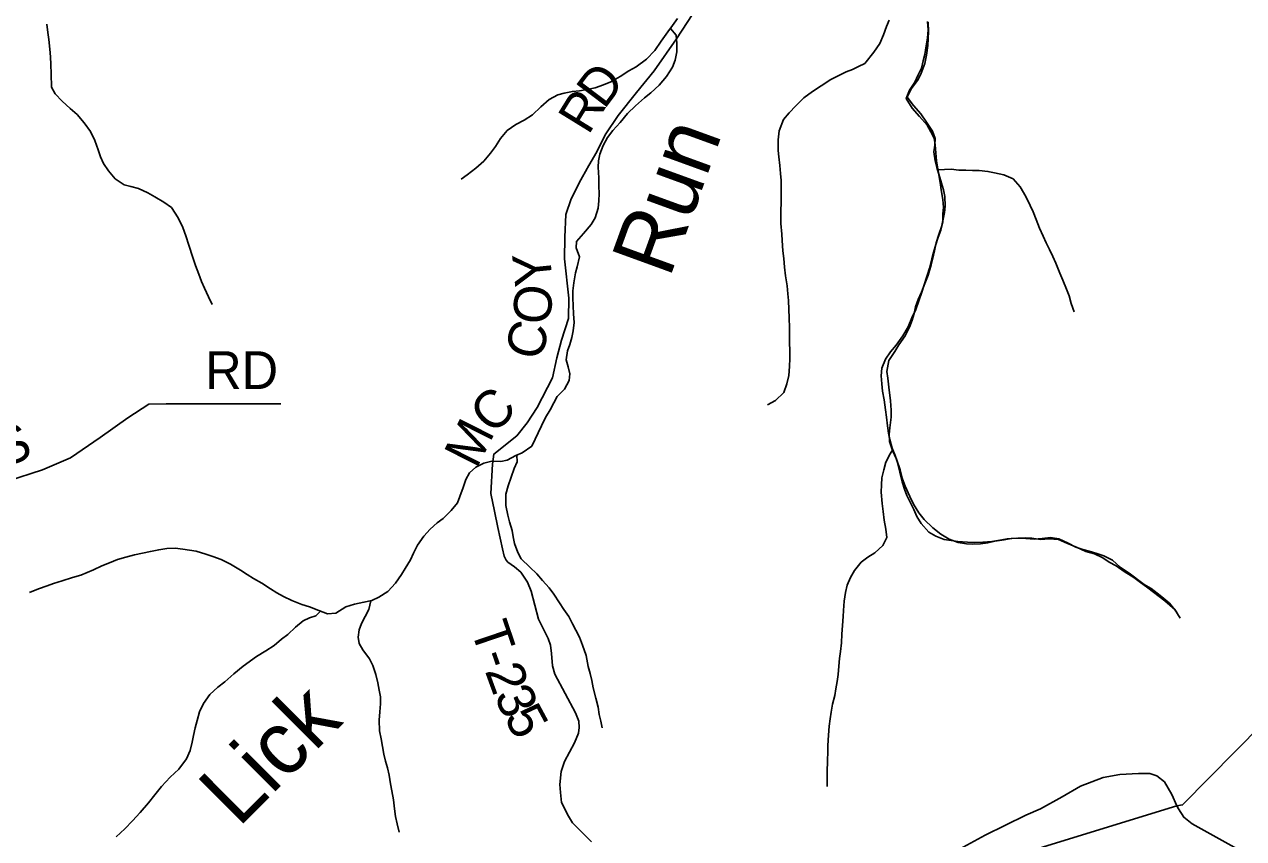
# Model space of a CAD drawing. Extents: x 1578669 to 1989827, y 208020 to 553079.
# Drawn here: x 1767882 to 1777579, y 389895 to 396368 of the extents above; entities that cross this region are included whole.
import ezdxf

# ---------------------------------------------------------------- set-up
doc = ezdxf.new("R2010")
doc.units = 0
for name, color, linetype in [('GM_X_County_Road', 7, 'Continuous'), ('GM_X_Minor_River', 7, 'Continuous'), ('GM_X_Minor_River_Text', 7, 'Continuous'), ('GM_X_Township', 7, 'Continuous'), ('GM_X_Township_Road', 7, 'Continuous'), ('GM_X_Township_Road_Text', 7, 'Continuous')]:
    doc.layers.add(name, color=color, linetype=linetype)

msp = doc.modelspace()

# ---------------------------------------------------------------- linework, layer by layer
at = {"layer": 'GM_X_County_Road'}
for points in [[(1775318.6, 389812.2), (1775523.8, 389922.3), (1775684.8, 390000.7), (1775845.7, 390081.1), (1775964.4, 390131.9), (1776135.5, 390226.2), (1776282.4, 390310.8), (1776463.3, 390380.9), (1776593.6, 390403.5), (1776741.8, 390411.9), (1776834.2, 390412.7), (1776889.9, 390395.4), (1776949.4, 390347.4), (1777007, 390245.6), (1777048.3, 390154.5), (1777062.2, 390131.8)], [(1777062.2, 390131.8), (1777103, 390065.1), (1777168.9, 390013.7), (1777552.4, 389800.1)]]:
    msp.add_lwpolyline(points, dxfattribs=at)
at = {"layer": 'GM_X_Minor_River'}
for points in [[(1773077.7, 396415.4), (1773037.6, 396359.5), (1772999.4, 396307.5), (1772947.2, 396235.5), (1772897, 396159.5), (1772830.9, 396091.5), (1772748.7, 396031.7), (1772690.7, 395997.8), (1772620.6, 395953.9), (1772546.5, 395912.1), (1772488.5, 395886.2), (1772422.4, 395864.4), (1772358.5, 395850.5), (1772296.5, 395840.7), (1772240.5, 395834.9), (1772174.5, 395821), (1772124.5, 395807.2), (1772056.4, 395771.3), (1771990.3, 395711.4), (1771924.1, 395649.5), (1771858, 395605.6), (1771792, 395571.7), (1771721.9, 395523.8), (1771667.7, 395459.9), (1771629.5, 395397.9), (1771589.4, 395343.9), (1771535.2, 395281.9), (1771473.1, 395226), (1771405, 395172.1), (1771354.9, 395138.2)], [(1768061.7, 396369.1), (1768069.5, 396303), (1768075.3, 396246.8), (1768085, 396170.6), (1768088.8, 396110.5), (1768092.6, 396048.3), (1768094.4, 395976.2), (1768098, 395868), (1768125.8, 395815.8), (1768181.5, 395757.5), (1768247.3, 395699.1), (1768301.1, 395650.9), (1768356.8, 395586.6), (1768408.6, 395516.3), (1768442.3, 395444), (1768468, 395371.8), (1768487.8, 395315.6), (1768511.6, 395263.4), (1768551.4, 395203.2), (1768605.1, 395138.9), (1768676.9, 395092.5), (1768728.8, 395078.4), (1768788.7, 395064.1), (1768864.6, 395027.8), (1768920.4, 394997.6), (1768992.2, 394955.3), (1769052, 394911), (1769105.7, 394830.7), (1769143.4, 394752.4), (1769167.2, 394688.2), (1769188.9, 394614), (1769220.6, 394513.7), (1769244.3, 394451.5), (1769270.1, 394381.2), (1769291.9, 394325.1), (1769315.7, 394270.9), (1769345.4, 394202.6), (1769375.2, 394140.4)], [(1773019.8, 396335.2), (1773065.3, 396283.2), (1773071.1, 396217), (1773070.9, 396150.9), (1773058.6, 396082.8), (1773036.5, 396028.8), (1772990.3, 395952.8), (1772930.1, 395884.8), (1772863.9, 395822.9), (1772813.9, 395783), (1772743.7, 395721), (1772679.5, 395659.1), (1772619.4, 395589.2), (1772561.2, 395523.2), (1772519, 395469.2), (1772484.9, 395405.2), (1772458.6, 395335.1), (1772448.5, 395283.1), (1772444.3, 395233), (1772450, 395148.8), (1772451.8, 395080.6), (1772453.6, 395024.5), (1772451.4, 394964.4), (1772445.2, 394908.3), (1772421, 394830.2), (1772388.8, 394776.2), (1772328.7, 394706.3), (1772272.5, 394642.3), (1772270.3, 394592.2), (1772296.1, 394520), (1772279.8, 394441.9), (1772265.7, 394391.8), (1772253.4, 394313.7), (1772243.2, 394249.6), (1772243, 394193.5), (1772246.8, 394131.4), (1772250.6, 394067.2), (1772254.4, 393999.1), (1772248.1, 393931), (1772236, 393878.9), (1772219.8, 393822.8), (1772201.6, 393772.8), (1772191.4, 393700.7), (1772207.2, 393644.5), (1772219, 393590.4), (1772214.8, 393536.3), (1772178.6, 393468.2), (1772120.5, 393410.3), (1772092.4, 393360.3), (1772064.2, 393304.3), (1772028, 393242.3), (1771995.8, 393176.2), (1771969.7, 393120.2), (1771945.5, 393070.2), (1771917.4, 393016.2), (1771841.2, 392962.3), (1771791.2, 392940.4), (1771723.1, 392904.6), (1771671.1, 392892.7), (1771601.2, 392896.9), (1771535.2, 392879.1), (1771473.2, 392847.2), (1771423, 392803.3), (1771392.9, 392749.3), (1771372.7, 392687.2), (1771346.5, 392615.2), (1771326.3, 392565.1), (1771276.2, 392503.2), (1771214, 392439.3), (1771163.9, 392405.3), (1771109.8, 392355.4), (1771059.7, 392299.5), (1771009.5, 392227.5), (1770977.3, 392163.5), (1770953.1, 392111.5), (1770910.9, 392043.5), (1770880.8, 391993.5), (1770834.6, 391925.5), (1770772.4, 391859.5), (1770702.3, 391813.7), (1770646.3, 391787.8), (1770582.3, 391774), (1770508.3, 391758.2), (1770438.3, 391738.3), (1770360.2, 391686.5), (1770294.2, 391682.7), (1770224.4, 391709), (1770148.5, 391737.3), (1770088.6, 391755.5), (1770008.8, 391787.8), (1769943, 391820.1), (1769891.1, 391848.3), (1769839.3, 391880.5), (1769771.5, 391924.8), (1769705.6, 391963.1), (1769653.8, 391995.3), (1769599.9, 392029.6), (1769520.2, 392077.9), (1769446.4, 392114.2), (1769380.5, 392138.5), (1769324.6, 392156.7)], [(1774760.3, 396402.1), (1774740.1, 396352.1), (1774715.9, 396284), (1774685.7, 396216), (1774637.5, 396146), (1774567.3, 396058), (1774517.3, 396032.1), (1774467.2, 396010.2), (1774417.2, 395990.3), (1774359.2, 395962.5), (1774297.1, 395930.6), (1774219, 395880.7), (1774150.9, 395834.8), (1774080.8, 395783), (1774016.6, 395721), (1773964.5, 395665.1), (1773920.3, 395611.1), (1773884.1, 395521), (1773875.9, 395450.9), (1773877.6, 395366.7), (1773881.4, 395314.6), (1773889.2, 395246.5), (1773894.9, 395182.3), (1773900.8, 395128.2), (1773900.5, 395040), (1773902.3, 394989.9), (1773897.8, 394849.6), (1773899.6, 394785.5), (1773905.3, 394701.3), (1773909.2, 394651.2), (1773914.9, 394567), (1773922.7, 394506.8), (1773928.4, 394436.7), (1773936.2, 394368.5), (1773947.9, 394290.3), (1773953.7, 394226.2), (1773959.5, 394174), (1773963.3, 394101.9), (1773965.1, 394035.7), (1773966.8, 393955.6), (1773968.6, 393901.5), (1773968.4, 393849.3), (1773970.1, 393763.2), (1773970, 393713.1), (1773967.8, 393648.9), (1773961.5, 393576.8), (1773947.3, 393510.7), (1773921.1, 393440.7), (1773857, 393376.8), (1773792.9, 393342.9)], [(1775064, 396391.1), (1775069.8, 396325), (1775065.6, 396258.8), (1775055.4, 396196.7), (1775043.1, 396128.6), (1775031, 396078.6), (1775016.8, 396020.5), (1774990.7, 395966.5), (1774964.5, 395908.4), (1774922.3, 395844.4), (1774894.1, 395778.4), (1774941.8, 395702.1), (1775001.5, 395635.7), (1775063.3, 395567.4), (1775091.1, 395513.2), (1775116.9, 395463), (1775124.7, 395410.9), (1775130.5, 395346.7), (1775136.2, 395282.6), (1775146, 395220.4), (1775165.7, 395112.1), (1775173.5, 395054), (1775187.2, 394975.8), (1775191, 394911.6), (1775186.8, 394861.5), (1775186.6, 394797.4), (1775170.4, 394731.3), (1775150.2, 394675.3), (1775130, 394617.2), (1775113.8, 394555.1), (1775099.7, 394505.1), (1775079.5, 394431), (1775061.3, 394372.9), (1775035, 394290.8), (1775020.9, 394238.8), (1774972.5, 394102.7), (1774940.3, 394034.6), (1774912, 393964.6), (1774867.8, 393892.6), (1774815.6, 393816.6), (1774771.5, 393764.6), (1774731.3, 393706.6), (1774701.1, 393634.6), (1774696.9, 393574.5), (1774700.7, 393510.3), (1774706.5, 393452.2), (1774720.3, 393382), (1774732, 393303.8), (1774737.8, 393245.7), (1774747.6, 393177.5), (1774755.4, 393117.4), (1774765.2, 393067.2), (1774784.9, 392999), (1774808.7, 392940.8), (1774826.5, 392884.7), (1774864, 392732.2), (1774881.8, 392674.1), (1774899.6, 392623.9), (1774955.2, 392511.5), (1774981, 392455.3), (1775014.8, 392399.1), (1775074.5, 392330.8), (1775132.3, 392298.5), (1775198.2, 392274.3), (1775254.1, 392264.1), (1775306.1, 392257.9), (1775384, 392251.6), (1775441.9, 392249.4), (1775505.9, 392251.2), (1775577.8, 392257), (1775639.8, 392266.8), (1775699.8, 392278.7), (1775773.7, 392284.4), (1775845.7, 392282.2)], [(1775070, 396385.1), (1775071.7, 396310.9), (1775069.5, 396254.8), (1775067.4, 396200.7), (1775057.1, 396124.6), (1775042.9, 396056.5), (1775012.6, 395972.4), (1774984.5, 395922.4), (1774934.3, 395854.4), (1774902.1, 395788.4), (1774953.9, 395722.1), (1775011.6, 395657.8), (1775057.3, 395589.5), (1775105.1, 395519.2), (1775126.9, 395461), (1775122.7, 395406.9), (1775116.5, 395354.8), (1775126.3, 395284.6), (1775140.1, 395230.5), (1775175.6, 395106.1), (1775193.4, 395051.9), (1775203.2, 394999.8), (1775205, 394923.6), (1775200.8, 394873.5), (1775190.7, 394819.4), (1775176.5, 394757.4), (1775154.3, 394697.3), (1775134.1, 394631.2), (1775119.9, 394567.1), (1775107.7, 394509.1), (1775093.5, 394457), (1775071.3, 394374.9), (1775043.1, 394306.9), (1775016.9, 394238.8), (1774990.7, 394180.8), (1774970.5, 394122.7), (1774958.4, 394070.6), (1774944.2, 394016.6), (1774922, 393960.5), (1774887.8, 393892.5), (1774835.6, 393820.5), (1774805.5, 393768.5), (1774757.3, 393696.5), (1774741, 393608.4), (1774748.8, 393556.3), (1774758.6, 393484.1), (1774770.2, 393375.8), (1774775.9, 393301.7), (1774775.8, 393245.6), (1774765.5, 393161.4), (1774759.3, 393111.3), (1774763.1, 393053.2), (1774786.9, 392981), (1774818.6, 392912.8), (1774846.3, 392826.5), (1774864.1, 392760.3), (1774887.9, 392698.1), (1774923.6, 392615.8), (1774953.3, 392553.6), (1774995.1, 392485.3), (1775038.8, 392431.1), (1775106.6, 392366.8), (1775170.4, 392316.4), (1775238.2, 392276.1), (1775308, 392249.9), (1775373.9, 392239.6), (1775425.9, 392235.5), (1775485.8, 392239.3), (1775543.8, 392247.1), (1775599.8, 392259), (1775673.8, 392270.7), (1775729.8, 392280.6), (1775783.7, 392282.4), (1775843.7, 392286.2), (1775895.7, 392284), (1775963.6, 392273.8), (1776033.5, 392277.6), (1776107.4, 392273.3), (1776173.3, 392243.1), (1776255.1, 392208.7), (1776325, 392178.5), (1776392.8, 392160.2), (1776458.7, 392127.9), (1776510.5, 392093.7), (1776566.4, 392063.5), (1776630.2, 392019.2), (1776706, 391970.8), (1776759.8, 391930.6), (1776817.6, 391888.3), (1776953.1, 391785.6), (1777030.8, 391715.3), (1777074.6, 391647)], [(1775147.6, 395211.6), (1775251.9, 395218.1), (1775313.9, 395209.8), (1775369.8, 395209.7), (1775421.8, 395207.5), (1775475.7, 395205.3), (1775545.6, 395199.1), (1775597.6, 395188.9), (1775671.4, 395172.6), (1775745.3, 395140.3), (1775803, 395076), (1775846.7, 394999.7), (1775880.5, 394929.5), (1775904.3, 394877.3), (1775930, 394817.1), (1775955.8, 394746.8), (1775983.6, 394684.6), (1776009.4, 394632.4), (1776035.2, 394578.2), (1776063, 394524), (1776084.8, 394469.9), (1776116.5, 394391.6), (1776140.3, 394335.4), (1776170, 394263.2), (1776191.8, 394211), (1776207.6, 394148.8), (1776231.4, 394082.6)], [(1771799.1, 392943.9), (1771801, 392890.3), (1771776.9, 392836.3), (1771728.5, 392700.1), (1771712.2, 392634.1), (1771711.9, 392543.9), (1771727.7, 392465.7), (1771741.5, 392413.5), (1771761.2, 392343.3), (1771769.1, 392293.2), (1771780.9, 392241.1), (1771806.6, 392170.9), (1771834.4, 392118.7), (1771902.2, 392052.3), (1771957.9, 392000), (1772003.7, 391945.8), (1772055.5, 391887.5), (1772093.3, 391837.3), (1772139, 391769), (1772172.8, 391716.8), (1772212.6, 391660.6), (1772240.4, 391602.4), (1772268.2, 391552.2), (1772296, 391496), (1772319.7, 391431.8), (1772349.4, 391349.5), (1772365.1, 391263.3), (1772380.9, 391207.2), (1772394.8, 391153), (1772404.6, 391094.9), (1772426.3, 391012.6), (1772446, 390940.4), (1772453.8, 390882.3), (1772467.6, 390828.2), (1772477.4, 390776)], [(1774789.2, 392988.5), (1774768.8, 392953), (1774732.6, 392887), (1774716.4, 392826.9), (1774702.2, 392762.8), (1774698, 392708.7), (1774695.9, 392650.6), (1774703.6, 392560.4), (1774711.3, 392494.3), (1774721.1, 392426.1), (1774734.8, 392355.9), (1774740.6, 392287.8), (1774710.4, 392225.7), (1774646.3, 392167.8), (1774590.2, 392131.9), (1774536.1, 392092), (1774484, 392026.1), (1774453.8, 391970.1), (1774425.6, 391910), (1774413.4, 391852), (1774401.2, 391781.8), (1774397, 391709.7), (1774394.8, 391659.6), (1774388.6, 391589.5), (1774384.4, 391521.4), (1774380.1, 391451.3), (1774373.9, 391383.2), (1774365.7, 391327.1), (1774359.5, 391267), (1774353.3, 391200.9), (1774347.1, 391144.8), (1774337, 391086.7), (1774326.8, 391032.6), (1774310.6, 390964.5), (1774298.4, 390900.5), (1774290.2, 390848.4), (1774282, 390788.3), (1774277.8, 390716.2), (1774271.5, 390636), (1774271.3, 390583.9), (1774269.1, 390515.8), (1774266.8, 390423.6), (1774266.4, 390309.4)], [(1775845.7, 392282.2), (1775913.6, 392276), (1775975.6, 392279.8), (1776043.6, 392289.6), (1776109.5, 392279.4), (1776183.3, 392243), (1776245.1, 392212.8), (1776299, 392194.6), (1776350.9, 392180.4), (1776410.8, 392162.1), (1776466.7, 392143.9), (1776536.5, 392107.6), (1776598.3, 392053.3), (1776668.1, 392005), (1776787.7, 391916.5), (1776843.5, 391882.2), (1776915.3, 391827.9), (1776989, 391767.5), (1777044.8, 391697.2)], [(1769324.6, 392156.7), (1769248.7, 392179), (1769194.8, 392189.2), (1769142.9, 392197.3), (1769080.9, 392203.5), (1769015, 392201.7), (1768951, 392191.9), (1768885, 392178.1), (1768821, 392164.3), (1768759, 392150.5), (1768689, 392132.6), (1768623, 392112.8), (1768559, 392087), (1768496.9, 392063.1), (1768430.9, 392031.3), (1768380.9, 392011.4), (1768330.8, 391989.5), (1768264.8, 391969.7), (1768182.8, 391943.9), (1768112.8, 391922.1), (1768062.8, 391904.2), (1767994.7, 391880.4), (1767922.7, 391852.5)], [(1770638.7, 391786.2), (1770622.1, 391715.7), (1770591.9, 391661.7), (1770563.8, 391605.7), (1770545.6, 391553.7), (1770537.4, 391497.6), (1770545.2, 391447.5), (1770573.1, 391395.3), (1770626.8, 391325), (1770654.6, 391270.8), (1770676.3, 391200.6), (1770694.1, 391132.4), (1770703.9, 391076.2), (1770713.7, 391022.1), (1770715.5, 390966), (1770709.3, 390901.9), (1770703.1, 390835.8), (1770706.8, 390751.6), (1770718.6, 390687.5), (1770742.2, 390567.1), (1770754, 390511), (1770769.8, 390456.8), (1770783.6, 390398.7), (1770795.3, 390330.5), (1770805.1, 390274.4), (1770816.9, 390204.2), (1770826.6, 390132), (1770834.4, 390069.9), (1770848.2, 390011.8), (1770864, 389947.6)], [(1770238.4, 391703.7), (1770200.3, 391667), (1770150.2, 391651.1), (1770100.2, 391625.2), (1770038.1, 391575.3), (1769977.9, 391517.4), (1769927.9, 391481.5), (1769867.7, 391431.6), (1769803.6, 391387.7), (1769727.6, 391341.8), (1769623.4, 391266), (1769547.2, 391204.1), (1769475.1, 391142.3), (1769421, 391098.3), (1769356.9, 391040.4), (1769306.7, 390970.5), (1769274.5, 390902.4), (1769256.2, 390834.4), (1769240.1, 390776.3), (1769225.9, 390714.2), (1769215.7, 390662.2), (1769199.5, 390596.1), (1769171.3, 390528.1), (1769111.1, 390446.1), (1769042.9, 390384.2), (1768972.7, 390310.3), (1768918.5, 390242.3), (1768868.4, 390178.4), (1768804.2, 390102.4), (1768742, 390036.5), (1768681.8, 389972.6), (1768611.7, 389908.7)]]:
    msp.add_lwpolyline(points, dxfattribs=at)
at = {"layer": 'GM_X_Township'}
for points in [[(1780566.6, 409103), (1785492, 398667.3), (1784744, 397909.8), (1784475.3, 397637.8), (1777093.4, 390163), (1777048.3, 390154.5), (1772575, 388779.5)], [(1772575, 388779.5), (1777048.3, 390154.5), (1777093.4, 390163), (1784475.3, 397637.8)]]:
    msp.add_lwpolyline(points, dxfattribs=at)
at = {"layer": 'GM_X_Township_Road'}
for points in [[(1772427.5, 395342.7), (1772434.6, 395355), (1772502.1, 395490.7), (1772605.8, 395644), (1772749.8, 395827), (1772889.7, 395998), (1773067.5, 396252.8), (1773572.1, 397026.4), (1773877.1, 397503), (1773971.7, 397637.2), (1774017.1, 397697.2), (1774172.4, 397912.7)], [(1772393.6, 389869.4), (1772242.5, 390020.6), (1772210.6, 390074.3), (1772155.1, 390183.2), (1772145.6, 390262.6), (1772140.8, 390324.6), (1772151.9, 390429.4), (1772178.9, 390508.9), (1772256.8, 390656.6), (1772288.5, 390732.9), (1772294.9, 390778.9), (1772291.7, 390828.2), (1772266.3, 390895), (1772102.1, 391202), (1772083.1, 391269.6), (1772074.6, 391366.8), (1772066.2, 391432.2), (1772047.2, 391487.1), (1771971.2, 391639.2), (1771912.1, 391863), (1771882.5, 391932.7), (1771829.7, 392012.9), (1771781.2, 392055.2), (1771728.4, 392093.2), (1771713.1, 392110), (1771698.9, 392141.7), (1771683.7, 392199.6), (1771648.4, 392367.1), (1771622, 392497.8), (1771591.1, 392638.9), (1771604.4, 392871), (1771616.3, 392952.5), (1771797.9, 393095.8), (1771880.3, 393200), (1771961.4, 393321.6), (1772081.4, 393557.4), (1772116.1, 393716.6), (1772153.7, 393858.4), (1772210.8, 394030.2), (1772213.4, 394192.2), (1772177.9, 394503.4), (1772180.4, 394675.6), (1772188, 394857.8), (1772231, 394981.8), (1772308.1, 395131.7), (1772358.7, 395222.9), (1772361.2, 395227.4), (1772427.5, 395342.7)], [(1767516.9, 390308.5), (1767347.3, 390723.9), (1767176.6, 391128.7), (1766944.5, 391561.2), (1766899.5, 391658), (1766900.2, 391728.3), (1766925.1, 391798.2), (1767274.9, 392408.4), (1767368.7, 392543.8), (1767578.4, 392637.7), (1767748, 392736.1), (1768025.9, 392827.3), (1768247.6, 392923.1), (1768484.1, 393082.9), (1768704.5, 393239), (1768872.2, 393349.4), (1769008.7, 393351.9), (1769921.5, 393351.4)]]:
    msp.add_lwpolyline(points, dxfattribs=at)

# ---------------------------------------------------------------- texts
at = {"layer": 'GM_X_Minor_River_Text'}
for s, height, rotation, p in [('Run', 500, 70.00128, (1773012.9, 394342.5)), ('Lick', 499.95, 44.99858, (1769585.2, 389976.5))]:
    msp.add_text(s, height=height, rotation=rotation, dxfattribs=at).set_placement(p)
at = {"layer": 'GM_X_Township_Road_Text'}
for s, rotation, p in [('D', 52.98512, (1772493, 395685.3)), ('R', 58.32601, (1772367.7, 395481.7)), ('Y', 95.73416, (1772085.6, 394300.8)), ('O', 84.5128, (1772060.5, 393974)), ('C', 75.23577, (1771988.3, 393683.5)), ('RD', 0.00001, (1769320.6, 393469.6)), ('C', 45.16007, (1771610.4, 393097.7)), ('M', 63.10868, (1771477.6, 392827.4)), ('S', 19.54388, (1767710, 392842.8)), ('T', 288.74396, (1771427.9, 391565.3)), ('-', 289.01787, (1771500.5, 391351.3)), ('2', 290.07994, (1771542.7, 391229.2)), ('3', 294.08998, (1771614.7, 391034.4)), ('5', 298.30605, (1771692.7, 390860.4))]:
    msp.add_text(s, height=300, rotation=rotation, dxfattribs=at).set_placement(p)

doc.saveas('drawing.dxf')
